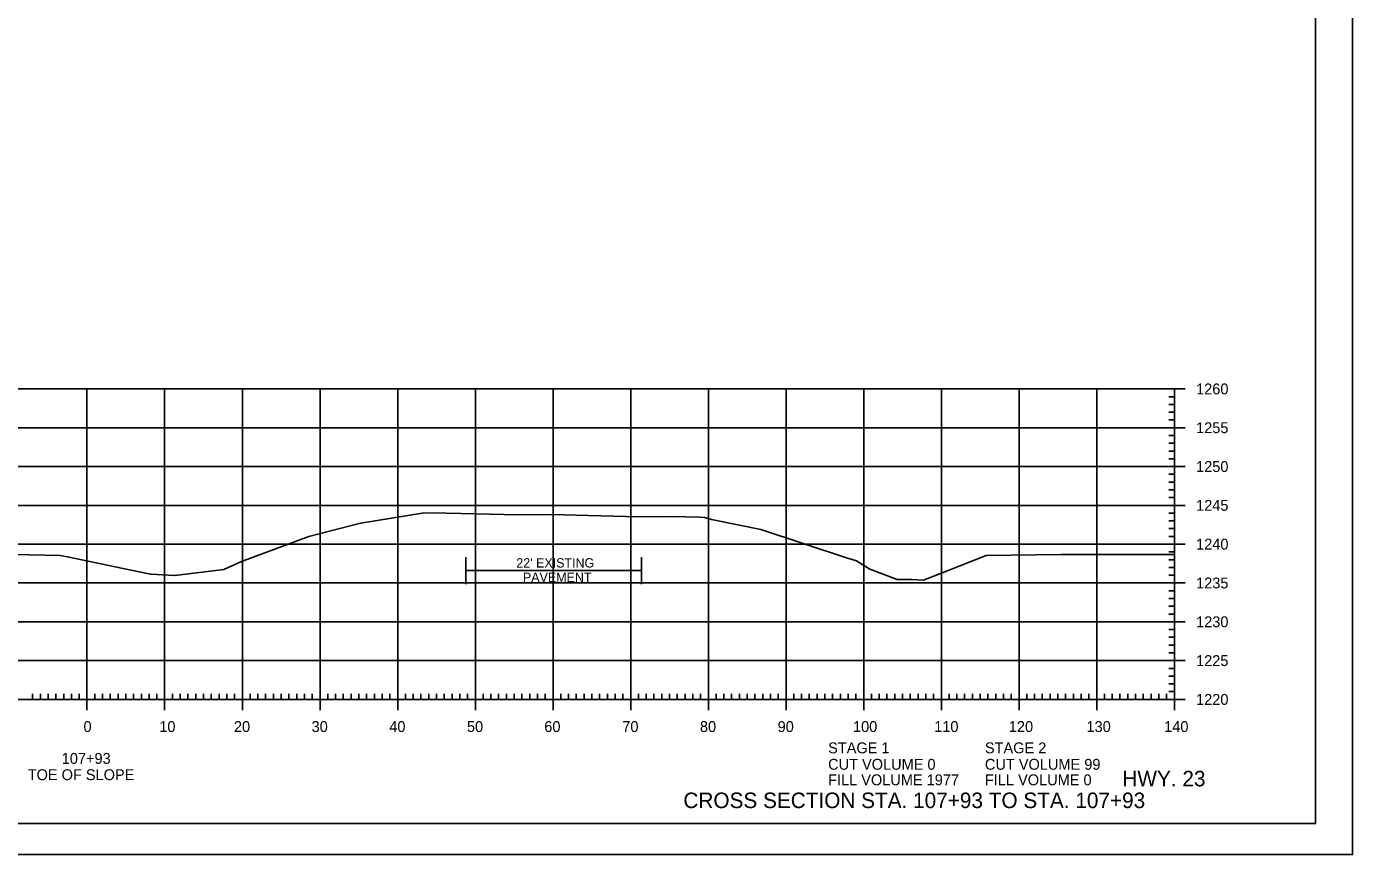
# Model space of a CAD drawing. Extents: x 1406028 to 1412453, y 321733 to 325986.
# Drawn here: x 1406582.1 to 1406752.8, y 322786 to 322892.7 of the extents above; entities that cross this region are included whole.
import ezdxf

# ---------------------------------------------------------------- set-up
doc = ezdxf.new("R2010")
doc.units = 0
for name, color, linetype in [('R_Axis', 7, 'Continuous'), ('R_Axis Annot', 7, 'Continuous'), ('R_Border', 7, 'Continuous'), ('R_Draft', 7, 'Continuous'), ('R_Exist Surface', 7, 'Continuous'), ('R_Grid', 7, 'Continuous'), ('R_No Plot', 7, 'Continuous')]:
    doc.layers.add(name, color=color, linetype=linetype)

msp = doc.modelspace()

# ---------------------------------------------------------------- linework, layer by layer
at = {"layer": 'R_Axis'}
for p, q in [((1406731.28, 322846), (1406728.48, 322846)), ((1406729.88, 322845), (1406729.18, 322845)), ((1406729.88, 322806), (1406729.88, 322846)), ((1406729.88, 322844), (1406729.18, 322844)), ((1406729.88, 322843), (1406729.18, 322843)), ((1406729.88, 322842), (1406729.18, 322842)), ((1406731.28, 322841), (1406728.48, 322841)), ((1406729.88, 322840), (1406729.18, 322840)), ((1406729.88, 322839), (1406729.18, 322839)), ((1406729.88, 322838), (1406729.18, 322838)), ((1406731.28, 322836), (1406728.48, 322836)), ((1406729.88, 322837), (1406729.18, 322837)), ((1406729.88, 322835), (1406729.18, 322835)), ((1406729.88, 322834), (1406729.18, 322834)), ((1406729.88, 322833), (1406729.18, 322833)), ((1406731.28, 322831), (1406728.48, 322831)), ((1406729.88, 322832), (1406729.18, 322832)), ((1406729.88, 322830), (1406729.18, 322830)), ((1406729.88, 322829), (1406729.18, 322829)), ((1406729.88, 322828), (1406729.18, 322828)), ((1406731.28, 322826), (1406728.48, 322826)), ((1406729.88, 322827), (1406729.18, 322827)), ((1406729.88, 322825), (1406729.18, 322825)), ((1406729.88, 322824), (1406729.18, 322824)), ((1406729.88, 322823), (1406729.18, 322823)), ((1406731.28, 322821), (1406728.48, 322821)), ((1406729.88, 322822), (1406729.18, 322822)), ((1406729.88, 322820), (1406729.18, 322820)), ((1406729.88, 322819), (1406729.18, 322819)), ((1406729.88, 322818), (1406729.18, 322818)), ((1406731.28, 322816), (1406728.48, 322816)), ((1406729.88, 322817), (1406729.18, 322817)), ((1406729.88, 322815), (1406729.18, 322815)), ((1406729.88, 322814), (1406729.18, 322814)), ((1406729.88, 322813), (1406729.18, 322813)), ((1406731.28, 322811), (1406728.48, 322811)), ((1406729.88, 322812), (1406729.18, 322812)), ((1406729.88, 322810), (1406729.18, 322810)), ((1406729.88, 322809), (1406729.18, 322809)), ((1406589.88, 322804.6), (1406589.88, 322807.4)), ((1406599.88, 322804.6), (1406599.88, 322807.4)), ((1406609.88, 322804.6), (1406609.88, 322807.4)), ((1406619.88, 322804.6), (1406619.88, 322807.4)), ((1406629.88, 322804.6), (1406629.88, 322807.4)), ((1406639.88, 322804.6), (1406639.88, 322807.4)), ((1406649.88, 322804.6), (1406649.88, 322807.4)), ((1406659.88, 322804.6), (1406659.88, 322807.4)), ((1406669.88, 322804.6), (1406669.88, 322807.4)), ((1406679.88, 322804.6), (1406679.88, 322807.4)), ((1406689.88, 322804.6), (1406689.88, 322807.4)), ((1406699.88, 322804.6), (1406699.88, 322807.4)), ((1406709.88, 322804.6), (1406709.88, 322807.4)), ((1406719.88, 322804.6), (1406719.88, 322807.4)), ((1406729.88, 322808), (1406729.18, 322808)), ((1406729.88, 322807), (1406729.18, 322807)), ((1406729.88, 322804.6), (1406729.88, 322807.4)), ((1406449.88, 322806), (1406729.88, 322806)), ((1406582.88, 322806), (1406582.88, 322806.7)), ((1406583.88, 322806), (1406583.88, 322806.7)), ((1406584.88, 322806), (1406584.88, 322806.7)), ((1406585.88, 322806), (1406585.88, 322806.7)), ((1406586.88, 322806), (1406586.88, 322806.7)), ((1406587.88, 322806), (1406587.88, 322806.7)), ((1406588.88, 322806), (1406588.88, 322806.7)), ((1406590.88, 322806), (1406590.88, 322806.7)), ((1406591.88, 322806), (1406591.88, 322806.7)), ((1406592.88, 322806), (1406592.88, 322806.7)), ((1406593.88, 322806), (1406593.88, 322806.7)), ((1406594.88, 322806), (1406594.88, 322806.7)), ((1406595.88, 322806), (1406595.88, 322806.7)), ((1406596.88, 322806), (1406596.88, 322806.7)), ((1406597.88, 322806), (1406597.88, 322806.7)), ((1406598.88, 322806), (1406598.88, 322806.7)), ((1406600.88, 322806), (1406600.88, 322806.7)), ((1406601.88, 322806), (1406601.88, 322806.7)), ((1406602.88, 322806), (1406602.88, 322806.7)), ((1406603.88, 322806), (1406603.88, 322806.7)), ((1406604.88, 322806), (1406604.88, 322806.7)), ((1406605.88, 322806), (1406605.88, 322806.7)), ((1406606.88, 322806), (1406606.88, 322806.7)), ((1406607.88, 322806), (1406607.88, 322806.7)), ((1406608.88, 322806), (1406608.88, 322806.7)), ((1406610.88, 322806), (1406610.88, 322806.7)), ((1406611.88, 322806), (1406611.88, 322806.7)), ((1406612.88, 322806), (1406612.88, 322806.7)), ((1406613.88, 322806), (1406613.88, 322806.7)), ((1406614.88, 322806), (1406614.88, 322806.7)), ((1406615.88, 322806), (1406615.88, 322806.7)), ((1406616.88, 322806), (1406616.88, 322806.7)), ((1406617.88, 322806), (1406617.88, 322806.7)), ((1406618.88, 322806), (1406618.88, 322806.7)), ((1406620.88, 322806), (1406620.88, 322806.7)), ((1406621.88, 322806), (1406621.88, 322806.7)), ((1406622.88, 322806), (1406622.88, 322806.7)), ((1406623.88, 322806), (1406623.88, 322806.7)), ((1406624.88, 322806), (1406624.88, 322806.7)), ((1406625.88, 322806), (1406625.88, 322806.7)), ((1406626.88, 322806), (1406626.88, 322806.7)), ((1406627.88, 322806), (1406627.88, 322806.7)), ((1406628.88, 322806), (1406628.88, 322806.7)), ((1406630.88, 322806), (1406630.88, 322806.7)), ((1406631.88, 322806), (1406631.88, 322806.7)), ((1406632.88, 322806), (1406632.88, 322806.7)), ((1406633.88, 322806), (1406633.88, 322806.7)), ((1406634.88, 322806), (1406634.88, 322806.7)), ((1406635.88, 322806), (1406635.88, 322806.7)), ((1406636.88, 322806), (1406636.88, 322806.7)), ((1406637.88, 322806), (1406637.88, 322806.7)), ((1406638.88, 322806), (1406638.88, 322806.7)), ((1406640.88, 322806), (1406640.88, 322806.7)), ((1406641.88, 322806), (1406641.88, 322806.7)), ((1406642.88, 322806), (1406642.88, 322806.7)), ((1406643.88, 322806), (1406643.88, 322806.7)), ((1406644.88, 322806), (1406644.88, 322806.7)), ((1406645.88, 322806), (1406645.88, 322806.7)), ((1406646.88, 322806), (1406646.88, 322806.7)), ((1406647.88, 322806), (1406647.88, 322806.7)), ((1406648.88, 322806), (1406648.88, 322806.7)), ((1406650.88, 322806), (1406650.88, 322806.7)), ((1406651.88, 322806), (1406651.88, 322806.7)), ((1406652.88, 322806), (1406652.88, 322806.7)), ((1406653.88, 322806), (1406653.88, 322806.7)), ((1406654.88, 322806), (1406654.88, 322806.7)), ((1406655.88, 322806), (1406655.88, 322806.7)), ((1406656.88, 322806), (1406656.88, 322806.7)), ((1406657.88, 322806), (1406657.88, 322806.7)), ((1406658.88, 322806), (1406658.88, 322806.7)), ((1406660.88, 322806), (1406660.88, 322806.7)), ((1406661.88, 322806), (1406661.88, 322806.7)), ((1406662.88, 322806), (1406662.88, 322806.7)), ((1406663.88, 322806), (1406663.88, 322806.7)), ((1406664.88, 322806), (1406664.88, 322806.7)), ((1406665.88, 322806), (1406665.88, 322806.7)), ((1406666.88, 322806), (1406666.88, 322806.7)), ((1406667.88, 322806), (1406667.88, 322806.7)), ((1406668.88, 322806), (1406668.88, 322806.7)), ((1406670.88, 322806), (1406670.88, 322806.7)), ((1406671.88, 322806), (1406671.88, 322806.7)), ((1406672.88, 322806), (1406672.88, 322806.7)), ((1406673.88, 322806), (1406673.88, 322806.7)), ((1406674.88, 322806), (1406674.88, 322806.7)), ((1406675.88, 322806), (1406675.88, 322806.7)), ((1406676.88, 322806), (1406676.88, 322806.7)), ((1406677.88, 322806), (1406677.88, 322806.7)), ((1406678.88, 322806), (1406678.88, 322806.7)), ((1406680.88, 322806), (1406680.88, 322806.7)), ((1406681.88, 322806), (1406681.88, 322806.7)), ((1406682.88, 322806), (1406682.88, 322806.7)), ((1406683.88, 322806), (1406683.88, 322806.7)), ((1406684.88, 322806), (1406684.88, 322806.7)), ((1406685.88, 322806), (1406685.88, 322806.7)), ((1406686.88, 322806), (1406686.88, 322806.7)), ((1406687.88, 322806), (1406687.88, 322806.7)), ((1406688.88, 322806), (1406688.88, 322806.7)), ((1406690.88, 322806), (1406690.88, 322806.7)), ((1406691.88, 322806), (1406691.88, 322806.7)), ((1406692.88, 322806), (1406692.88, 322806.7)), ((1406693.88, 322806), (1406693.88, 322806.7)), ((1406694.88, 322806), (1406694.88, 322806.7)), ((1406695.88, 322806), (1406695.88, 322806.7)), ((1406696.88, 322806), (1406696.88, 322806.7)), ((1406697.88, 322806), (1406697.88, 322806.7)), ((1406698.88, 322806), (1406698.88, 322806.7)), ((1406700.88, 322806), (1406700.88, 322806.7)), ((1406701.88, 322806), (1406701.88, 322806.7)), ((1406702.88, 322806), (1406702.88, 322806.7)), ((1406703.88, 322806), (1406703.88, 322806.7)), ((1406704.88, 322806), (1406704.88, 322806.7)), ((1406705.88, 322806), (1406705.88, 322806.7)), ((1406706.88, 322806), (1406706.88, 322806.7)), ((1406707.88, 322806), (1406707.88, 322806.7)), ((1406708.88, 322806), (1406708.88, 322806.7)), ((1406710.88, 322806), (1406710.88, 322806.7)), ((1406711.88, 322806), (1406711.88, 322806.7)), ((1406712.88, 322806), (1406712.88, 322806.7)), ((1406713.88, 322806), (1406713.88, 322806.7)), ((1406714.88, 322806), (1406714.88, 322806.7)), ((1406715.88, 322806), (1406715.88, 322806.7)), ((1406716.88, 322806), (1406716.88, 322806.7)), ((1406717.88, 322806), (1406717.88, 322806.7)), ((1406718.88, 322806), (1406718.88, 322806.7)), ((1406720.88, 322806), (1406720.88, 322806.7)), ((1406721.88, 322806), (1406721.88, 322806.7)), ((1406722.88, 322806), (1406722.88, 322806.7)), ((1406723.88, 322806), (1406723.88, 322806.7)), ((1406724.88, 322806), (1406724.88, 322806.7)), ((1406725.88, 322806), (1406725.88, 322806.7)), ((1406726.88, 322806), (1406726.88, 322806.7)), ((1406727.88, 322806), (1406727.88, 322806.7)), ((1406731.28, 322806), (1406728.48, 322806)), ((1406728.88, 322806), (1406728.88, 322806.7))]:
    msp.add_line(p, q, dxfattribs=at)
at = {"layer": 'R_Border'}
for q in [(1406748.06, 322995.46), (1406431.88, 322790)]:
    msp.add_line((1406748.06, 322790), q, dxfattribs=at)
at = {"layer": 'R_Draft'}
for p, q in [((1406638.64, 322824.33), (1406638.64, 322820.84)), ((1406661.27, 322824.33), (1406661.27, 322820.84)), ((1406638.66, 322822.62), (1406661.24, 322822.62))]:
    msp.add_line(p, q, dxfattribs=at)
at = {"layer": 'R_Exist Surface'}
msp.add_lwpolyline([(1406568.7, 322824.91), (1406586.42, 322824.55), (1406587.37, 322824.37), (1406595.35, 322822.71), (1406598.04, 322822.15), (1406598.14, 322822.14), (1406601.11, 322821.98), (1406601.18, 322821.97), (1406601.19, 322821.97), (1406607.51, 322822.74), (1406609.78, 322823.77), (1406618.43, 322826.98), (1406625.08, 322828.69), (1406625.11, 322828.7), (1406625.14, 322828.7), (1406633.04, 322829.98), (1406634.31, 322830.05), (1406645.41, 322829.76), (1406649.67, 322829.81), (1406660.86, 322829.52), (1406665.05, 322829.56), (1406668.75, 322829.49), (1406669.39, 322829.42), (1406670.29, 322829.18), (1406676.64, 322827.9), (1406687.69, 322824.23), (1406688.95, 322823.84), (1406690.69, 322822.78), (1406694.19, 322821.44), (1406696.1, 322821.44), (1406697.6, 322821.38), (1406702.19, 322823.16), (1406705.63, 322824.52), (1406715.29, 322824.66), (1406719.87, 322824.67), (1406729.88, 322824.68)], dxfattribs=at)
at = {"layer": 'R_Grid'}
for p, q in [((1406449.88, 322846), (1406729.88, 322846)), ((1406589.88, 322806), (1406589.88, 322846)), ((1406599.88, 322806), (1406599.88, 322846)), ((1406609.88, 322806), (1406609.88, 322846)), ((1406619.88, 322806), (1406619.88, 322846)), ((1406629.88, 322806), (1406629.88, 322846)), ((1406639.88, 322806), (1406639.88, 322846)), ((1406649.88, 322806), (1406649.88, 322846)), ((1406659.88, 322806), (1406659.88, 322846)), ((1406669.88, 322806), (1406669.88, 322846)), ((1406679.88, 322806), (1406679.88, 322846)), ((1406689.88, 322806), (1406689.88, 322846)), ((1406699.88, 322806), (1406699.88, 322846)), ((1406709.88, 322806), (1406709.88, 322846)), ((1406719.88, 322806), (1406719.88, 322846)), ((1406729.88, 322806), (1406729.88, 322846)), ((1406449.88, 322841), (1406729.88, 322841)), ((1406449.88, 322836), (1406729.88, 322836)), ((1406449.88, 322831), (1406729.88, 322831)), ((1406449.88, 322826), (1406729.88, 322826)), ((1406449.88, 322821), (1406729.88, 322821)), ((1406449.88, 322816), (1406729.88, 322816)), ((1406449.88, 322811), (1406729.88, 322811)), ((1406449.88, 322806), (1406729.88, 322806))]:
    msp.add_line(p, q, dxfattribs=at)
at = {"layer": 'R_No Plot'}
msp.add_line((1406419.48, 322786.02), (1406752.82, 322786.02), dxfattribs=at)
for points in [[(1406419.48, 322999.36), (1406752.82, 322999.36), (1406752.82, 322786.02), (1406419.48, 322786.02)], [(1406665.8, 322995.46), (1406685.42, 322995.46), (1406685.42, 322985.58), (1406701.54, 322985.58), (1406724.73, 322985.58), (1406724.73, 322961.25), (1406748.06, 322961.25), (1406748.06, 322790), (1406431.88, 322790), (1406431.88, 322995.46)]]:
    msp.add_lwpolyline(points, close=True, dxfattribs=at)

# ---------------------------------------------------------------- texts
at = {"layer": 'R_Axis Annot'}
for s, p in [('1260', (1406732.68, 322845.3)), ('1255', (1406732.68, 322840.3)), ('1250', (1406732.68, 322835.3)), ('1245', (1406732.68, 322830.3)), ('1240', (1406732.68, 322825.3)), ('1235', (1406732.68, 322820.3)), ('1230', (1406732.68, 322815.3)), ('1225', (1406732.68, 322810.3)), ('1220', (1406732.68, 322805.3)), ('0', (1406589.43, 322801.8)), ('10', (1406599.19, 322801.8)), ('20', (1406608.8, 322801.8)), ('30', (1406618.8, 322801.8)), ('40', (1406628.8, 322801.8)), ('50', (1406638.8, 322801.8)), ('60', (1406648.76, 322801.8)), ('70', (1406658.8, 322801.8)), ('80', (1406668.8, 322801.8)), ('90', (1406678.8, 322801.8)), ('100', (1406688.51, 322801.8)), ('110', (1406698.96, 322801.8)), ('120', (1406708.57, 322801.8)), ('130', (1406718.57, 322801.8)), ('140', (1406728.57, 322801.8)), ('STAGE 1', (1406685.3, 322799.06)), ('STAGE 2', (1406705.49, 322799.06)), ('107+93', (1406586.63, 322797.7)), ('TOE OF SLOPE', (1406582.25, 322795.6)), ('CUT VOLUME 0', (1406685.3, 322796.94)), ('CUT VOLUME 99', (1406705.49, 322796.94)), ('FILL VOLUME 1977', (1406685.3, 322794.94)), ('FILL VOLUME 0', (1406705.49, 322794.94))]:
    msp.add_text(s, height=1.4, dxfattribs=at).set_placement(p)
at = {"layer": 'R_Draft'}
for s, height, p in [("22' EXISTING ", 1.2, (1406645.16, 322822.99)), ('PAVEMENT', 1.2, (1406646.01, 322821.13)), ('HWY. 23', 2, (1406723.19, 322794.8)), ('CROSS SECTION STA. 107+93 TO STA. 107+93', 2, (1406666.67, 322792))]:
    msp.add_text(s, height=height, dxfattribs=at).set_placement(p)
at = {"layer": 'R_No Plot'}
for p in [(1406670.25, 322829.13), (1406625.04, 322828.64), (1406587.32, 322824.32), (1406687.65, 322824.18), (1406705.58, 322824.47), (1406719.82, 322824.62), (1406607.47, 322822.69), (1406598, 322822.1), (1406601.14, 322821.92), (1406694.15, 322821.39), (1406697.56, 322821.33)]:
    msp.add_text('+', height=0.1, dxfattribs=at).set_placement(p)

doc.saveas('drawing.dxf')
